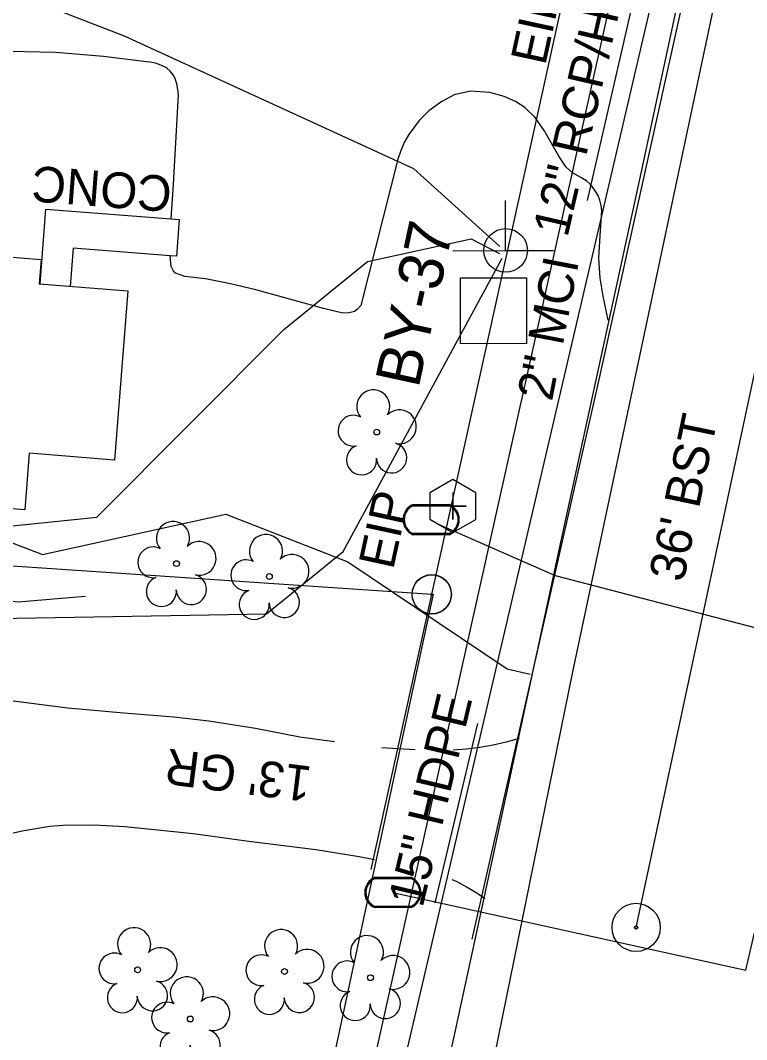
# Model space of a CAD drawing. Extents: x 1614611 to 1617571, y 898867 to 905462.
# Drawn here: x 1616488 to 1616569.6, y 901313 to 901427.5 of the extents above; entities that cross this region are included whole.
import ezdxf

# ---------------------------------------------------------------- set-up
doc = ezdxf.new("R2010")
doc.units = 0
for name, color, linetype in [('CTL Secondary Horizontal and Vertical Text', 7, 'Continuous'), ('Exist Building', 7, 'Continuous'), ('Exist Drainage Structure Drop Inlet CELL', 7, 'Continuous'), ('Exist Horizontal Alignment Tick Label', 7, 'Continuous'), ('Exist Other Culture Area Outline', 7, 'Continuous'), ('Exist Other Culture Area Outline Text', 7, 'Continuous'), ('Exist Other Culture Fence Line', 7, 'Continuous'), ('Exist Plan Preparation Watershed Yellow', 7, 'Continuous'), ('Exist Roads EOP Text', 7, 'Continuous'), ('Exist Roads Soil', 7, 'Continuous'), ('Exist Roads Soil Text', 7, 'Continuous'), ('Exist Survey Centerline Point CELL', 7, 'Continuous'), ('Exist Utilities Gas UG Line SUE LOS B', 7, 'Continuous'), ('Exist Utilities Power Joint Use Telephone CELL', 7, 'Continuous'), ('Exist Utilities Sanitary Sewer UG Line', 7, 'Continuous'), ('Exist Utilities Telephone UG Cable SUE LOS B', 7, 'Continuous'), ('Exist Utilities Telephone UG FO SUE LOS C', 7, 'Continuous'), ('Exist Utilities Telephone UG FO SUE LOS C Text', 7, 'Continuous'), ('Exist Utilities Water UG Line SUE LOS B', 7, 'Continuous'), ('Exist Vegetation Tree CELL', 7, 'Continuous'), ('Prop Drainage Structure Catch Basin Grate 840 03E Label', 7, 'Continuous'), ('Prop Drainage Structure Junction Box with Manhole CELL', 7, 'Continuous'), ('Prop Drainage Structure Pipe Alternate 15in Label', 7, 'Continuous'), ('Prop Drainage Structure Pipe Alternate 30in Label', 7, 'Continuous'), ('Prop Drainage Structure Pipe Stub Out CELL', 7, 'Continuous'), ('Prop Earthen Structure Cut Ditch Special Back of Curb Detail Label', 7, 'Continuous'), ('Prop Earthen Structure Head Ditch Label', 7, 'Continuous'), ('Prop Plan Preparation Grade to Drain Arrows CELL', 7, 'Continuous'), ('Prop SS Transition Line', 7, 'Continuous'), ('Raster_Level_2', 7, 'Continuous'), ('Scratch_Level_9', 7, 'Continuous'), ('Sheet Border Standard 30in CELL', 7, 'Continuous')]:
    doc.layers.add(name, color=color, linetype=linetype)

# ---------------------------------------------------------------- blocks, each defined once
blk = doc.blocks.new('CTL SECONDARY HORIZONTAL AND VERTICAL')
at = {"layer": 'Sheet Border Standard 30in CELL'}
blk.add_line((0, 0), (0, 0), dxfattribs=at)
blk.add_lwpolyline([(-0.1043, 0.0004), (0.0005, 0.1052), (0.1055, 0.0002), (0.0007, -0.1047)], close=True, dxfattribs=at)
blk = doc.blocks.new('EXIST PROPERTY IRON PIN')
at = {"layer": 'Exist Plan Preparation Watershed Yellow'}
for radius in [0.0441, 0.00141]:
    blk.add_circle((0, 0), radius, dxfattribs=at)
blk = doc.blocks.new('EXIST SURVEY CENTERLINE POINT')
at = {"layer": 'Exist Survey Centerline Point CELL'}
for radius in [0.0542, 0.00375]:
    blk.add_circle((0, 0), radius, dxfattribs=at)
blk = doc.blocks.new('EXIST UTILITIES SANITARY SEWER CLEAN-OUT')
at = {"layer": 'Prop Drainage Structure Pipe Stub Out CELL'}
blk.add_line((0, 0), (0, 0), dxfattribs=at)
blk.add_lwpolyline([(-0.0516, 0.0299), (-0.0517, -0.0297), (-0.0001, -0.0596), (0.0516, -0.0299), (0.0517, 0.0297), (0.0001, 0.0596)], close=True, dxfattribs=at)
blk.add_lwpolyline([(0, 0.0302), (0, -0.0302), (0, 0), (0.0302, 0), (-0.0302, 0)], dxfattribs=at)
blk = doc.blocks.new('EXIST UTILITIES WATER METER')
at = {"layer": 'Prop SS Transition Line'}
blk.add_line((0, 0), (0, 0), dxfattribs=at)
for points in [[(-0.0408, 0.034), (0.0408, 0.034)], [(-0.0408, 0.0312), (0.0408, 0.0312)], [(0.0408, -0.0312), (-0.0413, -0.0312)], [(0.0408, -0.034), (-0.0413, -0.034)]]:
    blk.add_lwpolyline(points, dxfattribs=at)
for centre, radius, start, end in [((-0.0261, -0.0001), 0.0371, 113.178, 245.9794), ((-0.0259, -0.0001), 0.0347, 115.3009, 243.7824), ((0.0259, 0), 0.0371, 293.6483, 66.3084), ((0.0261, 0), 0.0345, 295.1272, 64.8728)]:
    blk.add_arc(centre, radius, start, end, dxfattribs=at)

msp = doc.modelspace()

# ---------------------------------------------------------------- linework, layer by layer
at = {"layer": 'Exist Building'}
msp.add_lwpolyline([(1616445.38, 901404.26), (1616490.36, 901400.67), (1616490.14, 901397.92), (1616500.09, 901397.13), (1616498.58, 901378.13), (1616489.02, 901378.9), (1616488.51, 901372.54), (1616442.76, 901376.19), (1616443.16, 901381.27), (1616436.31, 901381.81), (1616437.43, 901395.82), (1616444.65, 901395.24)], close=True, dxfattribs=at)
at = {"layer": 'Exist Other Culture Area Outline'}
msp.add_lwpolyline([(1616490.23, 901397.92), (1616490.88, 901406.31), (1616504.97, 901405.22), (1616505.88, 901405.15), (1616505.56, 901401.02), (1616504.85, 901401.08), (1616493.95, 901401.92), (1616493.62, 901397.64)], dxfattribs=at)
at = {"layer": 'Exist Other Culture Fence Line'}
msp.add_lwpolyline([(1616495.29, 901362.8), (1616487.76, 901362.17), (1616465.88, 901364.62)], dxfattribs=at)
at = {"layer": 'Exist Plan Preparation Watershed Yellow'}
for radius in [2.2, 0.0707]:
    msp.add_circle((1616534.25, 901363.06), radius, dxfattribs=at)
at = {"layer": 'Exist Roads Soil'}
for points in [[(1616504.97, 901405.22), (1616505.23, 901409.11), (1616505.74, 901418.47), (1616505.78, 901419.12), (1616505.73, 901419.77), (1616505.61, 901420.41), (1616505.42, 901420.98), (1616505.17, 901421.42), (1616504.86, 901421.81), (1616504.49, 901422.14), (1616504.36, 901422.24), (1616503.79, 901422.51), (1616503.2, 901422.71), (1616502.59, 901422.83), (1616502.19, 901422.86), (1616497.36, 901423.45), (1616491.97, 901423.91), (1616484.96, 901424.08)], [(1616554.06, 901393.85), (1616553.51, 901396.55), (1616553.19, 901398.58), (1616553.04, 901400.81), (1616553.19, 901403.37), (1616553.34, 901405.58), (1616553.36, 901406.16), (1616553.29, 901406.74), (1616553.15, 901407.31), (1616552.94, 901407.85), (1616552.69, 901408.28), (1616552.4, 901408.73), (1616552.04, 901409.14), (1616551.64, 901409.49), (1616551.19, 901409.77), (1616551.08, 901409.82), (1616550.08, 901410.4), (1616549.36, 901411.04), (1616548.54, 901412.26), (1616546.9, 901415.17), (1616545.86, 901416.61), (1616544.71, 901417.72), (1616543.67, 901418.4), (1616542.38, 901418.99), (1616540.78, 901419.42), (1616538.61, 901419.57), (1616536.78, 901419.16), (1616535.37, 901418.41), (1616533.92, 901417.37), (1616532.85, 901416.28), (1616531.68, 901414.7), (1616531.14, 901413.82), (1616530.73, 901412.79), (1616530.43, 901411.94), (1616526.28, 901395.5), (1616525.88, 901395.06), (1616525.55, 901394.8), (1616524.96, 901394.65), (1616524.27, 901394.64), (1616522.09, 901395.17), (1616514.48, 901397.27), (1616511.62, 901397.94), (1616508.82, 901398.47), (1616506.51, 901398.75), (1616505.85, 901398.96), (1616505.45, 901399.14), (1616505.2, 901399.43), (1616504.98, 901399.88), (1616504.85, 901401.08)], [(1616523.33, 901346.48), (1616519.44, 901347.01), (1616514.46, 901347.97), (1616509.21, 901348.79), (1616505.25, 901349.23), (1616499.66, 901349.68), (1616493.34, 901350.26), (1616486.34, 901351.16), (1616473.14, 901353.09), (1616460.08, 901355.19), (1616448.14, 901357.11), (1616436.59, 901359.1), (1616422.94, 901361.95), (1616413.33, 901364.22), (1616404.62, 901366.25), (1616396.63, 901368.06), (1616386.89, 901370.16), (1616378.19, 901371.99)], [(1616544.09, 901346.83), (1616542.63, 901346.43), (1616541.15, 901346.1), (1616539.66, 901345.84), (1616538.16, 901345.66), (1616536.66, 901345.54)], [(1616532.37, 901345.58), (1616531.12, 901345.63), (1616528.64, 901345.8)], [(1616450.1, 901321.88), (1616464.07, 901327.91), (1616467.97, 901329.54), (1616471.15, 901330.85), (1616474.63, 901332.24), (1616478.05, 901333.56), (1616481.89, 901334.93), (1616484.93, 901335.73), (1616488.23, 901336.48), (1616491.34, 901336.98), (1616492.83, 901337.1), (1616496.3, 901337.13), (1616499.77, 901336.95), (1616503.08, 901336.62), (1616507.42, 901336.19), (1616513.71, 901335.32), (1616521.24, 901334.36), (1616526.1, 901333.58), (1616527.83, 901333.25)], [(1616536.51, 901331.02), (1616537, 901330.81), (1616538.22, 901330.15), (1616539.31, 901329.52), (1616540.21, 901328.87)]]:
    msp.add_lwpolyline(points, dxfattribs=at)
at = {"layer": 'Exist Utilities Gas UG Line SUE LOS B'}
for points in [[(1616538.79, 901324.29), (1616552.84, 901386.17), (1616571.68, 901471.14), (1616584.04, 901531.54), (1616593.62, 901586.74), (1616603.9, 901635.05), (1616614.54, 901699.5), (1616631.36, 901792.12), (1616640.8, 901853.71), (1616647.39, 901906.62), (1616655.55, 901983.89), (1616661.01, 902037.25)], [(1616476.48, 901372.87), (1616490.52, 901367.51), (1616511.12, 901372.03), (1616524.83, 901366.68), (1616542.74, 901354.68), (1616545.3, 901354.07)]]:
    msp.add_lwpolyline(points, dxfattribs=at)
at = {"layer": 'Exist Utilities Power Joint Use Telephone CELL'}
msp.add_line((1616542.55, 901401.67), (1616542.55, 901401.67), dxfattribs=at)
msp.add_lwpolyline([(1616536.61, 901401.67), (1616547.95, 901401.63), (1616542.55, 901401.65), (1616542.55, 901407.3)], dxfattribs=at)
msp.add_circle((1616542.55, 901401.68), 2.45, dxfattribs=at)
at = {"layer": 'Exist Utilities Sanitary Sewer UG Line'}
msp.add_line((1616568.46, 901493.11), (1616512.18, 901240.76), dxfattribs=at)
at = {"layer": 'Exist Utilities Telephone UG Cable SUE LOS B'}
msp.add_lwpolyline([(1616540.9, 901309.07), (1616550.09, 901354.34), (1616575.63, 901474.61), (1616594.08, 901560.69), (1616611.75, 901646.29), (1616599.65, 901648.79), (1616592.58, 901626.87), (1616586.28, 901613.8)], dxfattribs=at)
at = {"layer": 'Exist Utilities Telephone UG FO SUE LOS C'}
msp.add_line((1616529.07, 901301.44), (1616558.75, 901428.67), dxfattribs=at)
at = {"layer": 'Exist Utilities Water UG Line SUE LOS B'}
msp.add_line((1616529.88, 901329.55), (1616569.55, 901320.83), dxfattribs=at)
for points in [[(1616569.55, 901320.83), (1616578, 901357.2), (1616604.16, 901478.07), (1616624.61, 901573.86), (1616638.86, 901640.83), (1616644.54, 901672.71), (1616659.76, 901744.73), (1616682.85, 901889.35)], [(1616534.89, 901370.98), (1616548.12, 901365.16), (1616576.9, 901357.68)]]:
    msp.add_lwpolyline(points, dxfattribs=at)
at = {"layer": 'Exist Vegetation Tree CELL'}
for p, q in [((1616528.07, 901381.27), (1616528.07, 901381.27)), ((1616505.56, 901366.49), (1616505.56, 901366.49)), ((1616516, 901365.04), (1616516, 901365.04)), ((1616501.19, 901320.85), (1616501.19, 901320.85)), ((1616517.7, 901320.66), (1616517.7, 901320.66)), ((1616527.36, 901319.97), (1616527.36, 901319.97)), ((1616507.11, 901315.33), (1616507.11, 901315.33))]:
    msp.add_line(p, q, dxfattribs=at)
for centre in [(1616528.07, 901381.27), (1616505.56, 901366.49), (1616516, 901365.04), (1616501.19, 901320.85), (1616517.7, 901320.66), (1616527.36, 901319.97), (1616507.11, 901315.33)]:
    msp.add_circle(centre, 0.326, dxfattribs=at)
for centre, radius, start, end in [((1616527.68, 901384.15), 1.86, 330.1651, 219.7134), ((1616525.46, 901381.43), 1.73, 62.6636, 279.3457), ((1616530.62, 901381.86), 1.9, 257.1011, 134.1999), ((1616526.36, 901378.15), 1.69, 111.5671, 6.231), ((1616529.74, 901378.37), 1.7, 181.2822, 74.56), ((1616505.17, 901369.36), 1.86, 330.1651, 219.7134), ((1616515.62, 901367.91), 1.86, 330.1651, 219.7134), ((1616502.95, 901366.64), 1.73, 62.6636, 279.3457), ((1616508.11, 901367.08), 1.9, 257.1011, 134.1999), ((1616518.55, 901365.62), 1.9, 257.1011, 134.1999), ((1616513.4, 901365.19), 1.73, 62.6636, 279.3457), ((1616503.86, 901363.37), 1.69, 111.5671, 6.231), ((1616507.23, 901363.59), 1.7, 181.2822, 74.56), ((1616517.67, 901362.14), 1.7, 181.2822, 74.56), ((1616514.3, 901361.91), 1.69, 111.5671, 6.231), ((1616500.8, 901323.73), 1.86, 330.1651, 219.7134), ((1616517.32, 901323.53), 1.86, 330.1651, 219.7134), ((1616526.97, 901322.84), 1.86, 330.1651, 219.7134), ((1616498.58, 901321.01), 1.73, 62.6636, 279.3457), ((1616503.74, 901321.44), 1.9, 257.1011, 134.1999), ((1616515.1, 901320.81), 1.73, 62.6636, 279.3457), ((1616520.25, 901321.25), 1.9, 257.1011, 134.1999), ((1616529.9, 901320.56), 1.9, 257.1011, 134.1999), ((1616524.75, 901320.12), 1.73, 62.6636, 279.3457), ((1616506.72, 901318.21), 1.86, 330.1651, 219.7134), ((1616499.48, 901317.73), 1.69, 111.5671, 6.231), ((1616502.86, 901317.95), 1.7, 181.2822, 74.56), ((1616516, 901317.54), 1.69, 111.5671, 6.231), ((1616519.37, 901317.76), 1.7, 181.2822, 74.56), ((1616509.65, 901315.92), 1.9, 257.1011, 134.1999), ((1616525.65, 901316.85), 1.69, 111.5671, 6.231), ((1616529.03, 901317.07), 1.7, 181.2822, 74.56), ((1616504.5, 901315.49), 1.73, 62.6636, 279.3457), ((1616505.4, 901312.21), 1.69, 111.5671, 6.231), ((1616508.78, 901312.43), 1.7, 181.2822, 74.56)]:
    msp.add_arc(centre, radius, start, end, dxfattribs=at)
at = {"layer": 'Prop Drainage Structure Catch Basin Grate 840 03E Label'}
for points in [[(1616541.91, 901402.12), (1616532.22, 901410.83), (1616499.71, 901425.74), (1616466.04, 901438.77), (1616441.78, 901451.4), (1616430.29, 901460.3), (1616427, 901465.94), (1616429.29, 901478.1), (1616435.95, 901488.75), (1616442.4, 901494.2), (1616452.85, 901488.06)], [(1616470.92, 901372.25), (1616473.96, 901369.38), (1616496.62, 901371.72), (1616517.63, 901392.8), (1616527.02, 901400.43), (1616538.67, 901402.98), (1616541.86, 901401.32)], [(1616388.65, 901358.39), (1616390.36, 901359.9), (1616427.14, 901359.32), (1616515.68, 901360.86), (1616524.3, 901367.84), (1616542.16, 901400.81)]]:
    msp.add_lwpolyline(points, dxfattribs=at)
at = {"layer": 'Prop Drainage Structure Pipe Alternate 15in Label'}
msp.add_line((1616539.41, 901348.52), (1616534.61, 901328.4), dxfattribs=at)
at = {"layer": 'Prop Drainage Structure Pipe Alternate 30in Label'}
msp.add_line((1616534.25, 901363.02), (1616384.08, 901373.19), dxfattribs=at)
at = {"layer": 'Prop Earthen Structure Cut Ditch Special Back of Curb Detail Label'}
msp.add_line((1616559.38, 901440.66), (1616551.7, 901407.3), dxfattribs=at)
at = {"layer": 'Prop Earthen Structure Head Ditch Label'}
for p, q in [((1616527.44, 901332.11), (1616549.35, 901431.48)), ((1616534.41, 901363.05), (1616401.46, 900745.15))]:
    msp.add_line(p, q, dxfattribs=at)
at = {"layer": 'Prop SS Transition Line'}
msp.add_line((1616529.88, 901329.55), (1616529.88, 901329.55), dxfattribs=at)
for points in [[(1616527.85, 901331.25), (1616531.92, 901331.25)], [(1616527.85, 901331.11), (1616531.92, 901331.11)], [(1616531.92, 901327.98), (1616527.82, 901327.98)], [(1616531.92, 901327.85), (1616527.82, 901327.85)]]:
    msp.add_lwpolyline(points, dxfattribs=at)
for centre, radius, start, end in [((1616528.58, 901329.54), 1.86, 113.178, 245.9794), ((1616528.59, 901329.54), 1.73, 115.3009, 243.7824), ((1616531.18, 901329.55), 1.86, 293.6483, 66.3084), ((1616531.19, 901329.55), 1.73, 295.1272, 64.8728)]:
    msp.add_arc(centre, radius, start, end, dxfattribs=at)
at = {"layer": 'Raster_Level_2'}
msp.add_line((1616557.22, 901325.62), (1616629.93, 901666.12), dxfattribs=at)
at = {"layer": 'Scratch_Level_9'}
for points in [[(1616540.19, 901329.11), (1616548.81, 901369.07), (1616557.77, 901410.37), (1616567.02, 901453.27), (1616575.93, 901495.52), (1616585.07, 901537.99), (1616593.68, 901579.55), (1616600.7, 901615.07)], [(1616508.56, 901186.1), (1616509, 901188.14), (1616515.39, 901215.77), (1616520.9, 901240.73), (1616527.75, 901271.5), (1616532.38, 901293.11), (1616540.19, 901329.11)]]:
    msp.add_lwpolyline(points, dxfattribs=at)

# ---------------------------------------------------------------- block references
at = {"layer": 'Exist Horizontal Alignment Tick Label', "xscale": 50, "yscale": 50, "rotation": 1.7967031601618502e-12}
msp.add_blockref('EXIST SURVEY CENTERLINE POINT', (1616557.22, 901325.62), dxfattribs=at)
at = {"layer": 'Exist Plan Preparation Watershed Yellow', "xscale": 50, "yscale": 50}
msp.add_blockref('EXIST PROPERTY IRON PIN', (1616534.25, 901363.02), dxfattribs=at)
at = {"layer": 'Prop Drainage Structure Pipe Stub Out CELL', "xscale": 50, "yscale": 50}
msp.add_blockref('EXIST UTILITIES SANITARY SEWER CLEAN-OUT', (1616536.62, 901372.96), dxfattribs=at)
at = {"layer": 'Prop SS Transition Line', "xscale": 50, "yscale": 50}
msp.add_blockref('EXIST UTILITIES WATER METER', (1616534.19, 901371.44), dxfattribs=at)
at = {"layer": 'Sheet Border Standard 30in CELL', "xscale": 50, "yscale": 49.99999999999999, "rotation": 44.99999999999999}
msp.add_blockref('CTL SECONDARY HORIZONTAL AND VERTICAL', (1616541.19, 901394.88), dxfattribs=at)
msp.add_blockref('CTL SECONDARY HORIZONTAL AND VERTICAL', (1616541.19, 901394.88), dxfattribs=at)

# ---------------------------------------------------------------- texts
at = {"layer": 'CTL Secondary Horizontal and Vertical Text'}
msp.add_text('BY-37', height=5, rotation=77.7167, dxfattribs=at).set_placement((1616532.75, 901386.09))
at = {"layer": 'Exist Drainage Structure Drop Inlet CELL'}
for p in [(1616547, 901422.36), (1616529.91, 901365.71)]:
    msp.add_text('EIP', height=4, rotation=77.7167, dxfattribs=at).set_placement(p)
at = {"layer": 'Exist Other Culture Area Outline Text'}
msp.add_text('CONC', height=4, rotation=175.5751, dxfattribs=at).set_placement((1616505.17, 901409.98))
at = {"layer": 'Exist Roads EOP Text'}
msp.add_text("36' BST", height=4, rotation=78.2247, dxfattribs=at).set_placement((1616562.54, 901364.3))
at = {"layer": 'Exist Roads Soil Text'}
msp.add_text("13' GR", height=4, rotation=172.7865, dxfattribs=at).set_placement((1616520.9, 901343.66))
at = {"layer": 'Exist Utilities Telephone UG FO SUE LOS C Text'}
msp.add_text('2" MCI', height=4, rotation=79.0991, dxfattribs=at).set_placement((1616547.76, 901384.63))
at = {"layer": 'Prop Drainage Structure Junction Box with Manhole CELL'}
msp.add_text('15" HDPE', height=4, rotation=76.5794, dxfattribs=at).set_placement((1616533.21, 901327.73))
at = {"layer": 'Prop Plan Preparation Grade to Drain Arrows CELL'}
msp.add_text('12" RCP/HDPE', height=4, rotation=77.0332, dxfattribs=at).set_placement((1616549.49, 901403.04))

doc.saveas('drawing.dxf')
